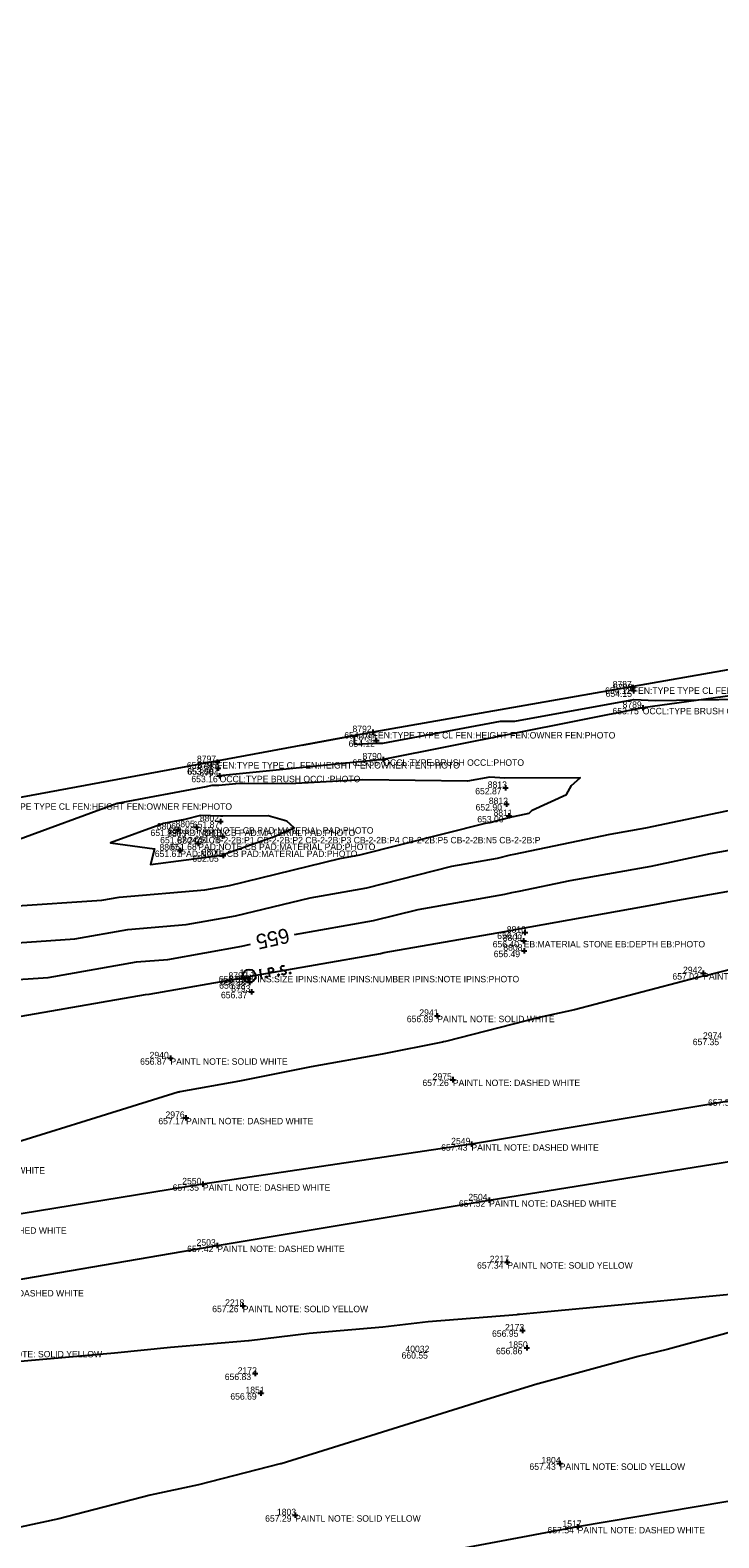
# Model space of a CAD drawing. Extents: x 2129350 to 2137777, y 657588 to 659885.
# Drawn here: x 2136524.5 to 2136652.7, y 659562.4 to 659843.4 of the extents above; entities that cross this region are included whole.
import ezdxf

# ---------------------------------------------------------------- set-up
doc = ezdxf.new("R2010")
doc.units = 0
for name, color, linetype in [('DT_X_Contour_Major', 7, 'Continuous'), ('DT_X_Contour_Minor', 7, 'Continuous'), ('DT_X_TIN_Hull', 7, 'Continuous'), ('PV_X_COP', 7, 'Continuous'), ('SV_P_Mon_Cells_Set', 7, 'Continuous'), ('SV_X_Occupation_Line', 7, 'Continuous'), ('SV_X_Shot_Marker', 7, 'Continuous'), ('SV_X_Text_Comment', 7, 'Continuous'), ('SV_X_Text_Elevation', 7, 'Continuous'), ('SV_X_Text_Name', 7, 'Continuous')]:
    doc.layers.add(name, color=color, linetype=linetype)

msp = doc.modelspace()

# ---------------------------------------------------------------- linework, layer by layer
at = {"layer": 'DT_X_Contour_Major'}
for points in [[(2136573.69, 659674.89), (2136588.42, 659677.47), (2136596.7, 659679.56), (2136612.89, 659682.4), (2136614.17, 659682.74), (2136615.55, 659682.98), (2136625.04, 659684.95), (2136640.14, 659687.63), (2136651.16, 659689.95), (2136664.72, 659692.37), (2136665.11, 659692.44), (2136665.77, 659692.58), (2136671.88, 659693.68)], [(2136466.97, 659656.4), (2136469.05, 659656.76), (2136477.36, 659658.39), (2136493.54, 659661.4), (2136502.89, 659663.23), (2136518.01, 659666.05), (2136518.49, 659666.14), (2136519.37, 659666.31), (2136527.78, 659666.88), (2136544.29, 659669.76), (2136550.07, 659670.25), (2136563.91, 659672.69), (2136565.49, 659673.07)]]:
    msp.add_lwpolyline(points, dxfattribs=at)
at = {"layer": 'DT_X_Contour_Minor'}
for points in [[(2136575.11, 659710.17), (2136585.46, 659712.07), (2136584.78, 659711.76), (2136584.79, 659710.33), (2136588.75, 659710.54), (2136590.12, 659710.52), (2136612.08, 659714.63), (2136612.32, 659714.61), (2136614.75, 659714.62), (2136636.92, 659718.68), (2136640.94, 659718.48), (2136660.59, 659718.81)], [(2136521.1, 659680.16), (2136537.81, 659681.3), (2136541.01, 659681.86), (2136556.98, 659683.22), (2136561.56, 659684.03), (2136582.13, 659689.05), (2136585.85, 659689.7), (2136609.26, 659695.62), (2136610.06, 659695.76), (2136613.62, 659696.7), (2136613.64, 659696.71), (2136617.38, 659697.48), (2136617.98, 659698.07), (2136624.38, 659700.95), (2136625.3, 659702.63), (2136626.9, 659704.07), (2136612.88, 659704), (2136610.05, 659704.23), (2136605.89, 659703.45), (2136586.4, 659703.68), (2136573.94, 659703.03), (2136562.79, 659702.97), (2136559.61, 659702.64), (2136558.29, 659702.68)], [(2136558.29, 659702.68), (2136557.22, 659702.43), (2136540.65, 659699.28), (2136521.7, 659692.32)], [(2136517.53, 659673.05), (2136532.79, 659674.09), (2136542.65, 659675.81), (2136553.52, 659676.74), (2136562.73, 659678.36), (2136576.59, 659681.74), (2136587.14, 659683.58), (2136602.98, 659687.59), (2136611.47, 659689.08), (2136613.89, 659689.72), (2136614.6, 659689.84), (2136632.5, 659693.57), (2136639.15, 659694.74), (2136658.95, 659698.91)], [(2136560.18, 659689.65), (2136560.24, 659689.7), (2136560.39, 659689.77), (2136569.93, 659693.15), (2136573.6, 659694.73), (2136572.28, 659696), (2136568.81, 659697), (2136560.34, 659696.96), (2136559.88, 659696.91), (2136556.21, 659697.04), (2136553.25, 659696.34), (2136549.32, 659695.59), (2136539.45, 659691.97), (2136547.6, 659690.82), (2136546.86, 659687.9), (2136560.18, 659689.65)], [(2136522.76, 659659.67), (2136545.92, 659663.71), (2136546.61, 659663.77), (2136565.09, 659667.02), (2136565.52, 659667.12), (2136589.7, 659671.35), (2136590.42, 659671.53), (2136614.3, 659675.72), (2136614.45, 659675.76), (2136616.5, 659676.12), (2136617.58, 659676.34), (2136641.13, 659680.51), (2136643.37, 659680.98), (2136665.75, 659684.97)], [(2136655.6, 659668.54), (2136649.98, 659667.14), (2136649.98, 659667.14), (2136649.82, 659667.1), (2136648.54, 659666.8), (2136625.87, 659660.85), (2136619.24, 659659.39), (2136601.82, 659654.95), (2136601.47, 659654.88), (2136601.27, 659654.84), (2136590.04, 659652.6), (2136576.79, 659650.24), (2136563.46, 659647.53), (2136552.34, 659645.55), (2136552.22, 659645.52), (2136552.05, 659645.47), (2136533.91, 659639.86), (2136528.33, 659638.12), (2136512.04, 659633.09)], [(2136521.24, 659595.27), (2136540.16, 659596.9), (2136550.59, 659597.96), (2136565.11, 659599.24), (2136565.22, 659599.25), (2136576.41, 659600.58), (2136590.15, 659601.76), (2136598.61, 659602.74), (2136615.14, 659604.09), (2136615.25, 659604.1), (2136615.59, 659604.13), (2136620.82, 659604.61), (2136640.57, 659606.51), (2136643.13, 659606.75), (2136665.19, 659608.88)], [(2136664.73, 659603.47), (2136643.1, 659597.52), (2136637.7, 659596.22), (2136619.06, 659591.16), (2136619, 659591.15), (2136618.81, 659591.09), (2136610.32, 659588.46), (2136595.03, 659583.68), (2136582.91, 659579.91), (2136571.23, 659576.27), (2136571.09, 659576.24), (2136570.99, 659576.21), (2136555.79, 659572.31), (2136546.78, 659570.38), (2136529.78, 659565.96), (2136522.6, 659564.41)]]:
    msp.add_lwpolyline(points, dxfattribs=at)
at = {"layer": 'DT_X_TIN_Hull'}
msp.add_lwpolyline([(2137285.08, 659831.19), (2137237.64, 659823.86), (2137180.49, 659815.43), (2137100.44, 659802.92), (2137055.7, 659795.58), (2136999.31, 659786.09), (2136953.2, 659777.82), (2136896.24, 659767.87), (2136839.62, 659757.4), (2136780.97, 659746.94), (2136684.22, 659729.41), (2136588.25, 659712.61), (2136516.86, 659699.33), (2136461.92, 659689.97), (2136416.01, 659681.81), (2136327.06, 659665.12), (2136264.41, 659654.41)], dxfattribs=at)
at = {"layer": 'PV_X_COP'}
for points in [[(2137257.06, 659722.27), (2137206.89, 659716.59), (2137156.31, 659711.59), (2137105.57, 659705.53), (2137055.1, 659699.19), (2137005.93, 659693.46), (2136955.46, 659687.38), (2136905.63, 659680.54), (2136855.28, 659674.03), (2136806.16, 659666.32), (2136755.72, 659659.78), (2136705.35, 659652.39), (2136656.43, 659644.16), (2136606.64, 659635.79), (2136556.63, 659628.33), (2136507.53, 659620.32), (2136457.84, 659611.83), (2136408.59, 659602.41), (2136359.31, 659593.78), (2136309.46, 659585.92)], [(2136262.67, 659564.74), (2136312.74, 659573.59), (2136362.49, 659582.53), (2136411.74, 659591.62), (2136460.92, 659600.37), (2136510.74, 659608.63), (2136559.31, 659616.9), (2136609.93, 659625.35), (2136658.93, 659633.26), (2136709.13, 659640.87), (2136758.98, 659648.28), (2136809.29, 659654.8), (2136858.72, 659661.88), (2136908.68, 659668.97), (2136958.53, 659675.77), (2137008.35, 659682.06), (2137058.97, 659688.03), (2137109.1, 659694.71), (2137159.29, 659700.01), (2137209.87, 659704.9), (2137260.68, 659710.66)], [(2137275.59, 659654.74), (2137225.49, 659648.9), (2137175.37, 659643.04), (2137124.94, 659636.74), (2137074.86, 659630.47), (2137024.65, 659623.94), (2136974.44, 659617.7), (2136924.61, 659610.44), (2136875.04, 659603.35), (2136825.3, 659596.22), (2136775.02, 659588.45), (2136725.25, 659580.73), (2136676.14, 659572.88), (2136626.42, 659564.48), (2136576.82, 659555.17), (2136527.33, 659546.2), (2136478.17, 659536.47), (2136428.93, 659527.79), (2136379.64, 659519.25), (2136329.85, 659510.95), (2136280.38, 659502.64)]]:
    msp.add_lwpolyline(points, dxfattribs=at)
at = {"layer": 'SV_P_Mon_Cells_Set'}
for points in [[(2136567.12, 659668.28), (2136567.47, 659668.34)], [(2136567.55, 659666.73), (2136567.29, 659668.31)], [(2136567.37, 659666.7), (2136567.72, 659666.76)], [(2136568.46, 659667.1), (2136568.52, 659667.1), (2136568.55, 659667.08), (2136568.59, 659667.04), (2136568.6, 659666.98), (2136568.58, 659666.92), (2136568.55, 659666.89), (2136568.5, 659666.88), (2136568.46, 659666.9), (2136568.42, 659666.95), (2136568.41, 659667.01), (2136568.43, 659667.06), (2136568.46, 659667.1)], [(2136569.09, 659666.98), (2136568.84, 659668.56), (2136569.36, 659668.64), (2136569.42, 659668.64), (2136569.5, 659668.63), (2136569.53, 659668.61), (2136569.57, 659668.59), (2136569.62, 659668.53), (2136569.67, 659668.48), (2136569.7, 659668.38), (2136569.73, 659668.23), (2136569.73, 659668.18), (2136569.72, 659668.1), (2136569.69, 659668.01), (2136569.65, 659667.96), (2136569.62, 659667.93), (2136569.57, 659667.9), (2136569.49, 659667.87), (2136568.96, 659667.79)], [(2136570.68, 659667.45), (2136570.74, 659667.46), (2136570.77, 659667.44), (2136570.81, 659667.4), (2136570.82, 659667.34), (2136570.8, 659667.28), (2136570.77, 659667.25), (2136570.72, 659667.24), (2136570.68, 659667.26), (2136570.64, 659667.31), (2136570.63, 659667.37), (2136570.65, 659667.42), (2136570.68, 659667.45)], [(2136571.83, 659668.93), (2136571.8, 659668.95), (2136571.76, 659668.97), (2136571.66, 659668.99), (2136571.54, 659669), (2136571.45, 659668.98), (2136571.42, 659668.98), (2136571.28, 659668.92), (2136571.17, 659668.82), (2136571.11, 659668.71), (2136571.11, 659668.61), (2136571.12, 659668.53), (2136571.16, 659668.44), (2136571.26, 659668.36), (2136571.92, 659668.09), (2136571.98, 659668.05), (2136572.01, 659668), (2136572.04, 659667.93), (2136572.06, 659667.86), (2136572.06, 659667.78), (2136572.05, 659667.73), (2136572.04, 659667.66), (2136572.03, 659667.61), (2136572.01, 659667.57), (2136571.99, 659667.53), (2136571.96, 659667.49), (2136571.92, 659667.46), (2136571.89, 659667.45), (2136571.79, 659667.42), (2136571.64, 659667.39), (2136571.54, 659667.4), (2136571.38, 659667.47), (2136571.28, 659667.53)], [(2136572.84, 659667.8), (2136572.89, 659667.81), (2136572.93, 659667.79), (2136572.97, 659667.75), (2136572.98, 659667.69), (2136572.95, 659667.63), (2136572.92, 659667.6), (2136572.87, 659667.59), (2136572.83, 659667.61), (2136572.79, 659667.66), (2136572.78, 659667.72), (2136572.81, 659667.77), (2136572.84, 659667.8)]]:
    msp.add_lwpolyline(points, dxfattribs=at)
msp.add_circle((2136565.25, 659667.17), 1.2, dxfattribs=at)
at = {"layer": 'SV_X_Occupation_Line'}
msp.add_lwpolyline([(2137480.38, 659843.41), (2137437.87, 659834.95), (2137389.36, 659837.99), (2137332.62, 659830.1), (2137285.98, 659826.21), (2137239.08, 659817.23), (2137193.33, 659807.31), (2137176.53, 659790.93), (2137161.71, 659798.09), (2137093.33, 659789.19), (2137049.71, 659785.18), (2137001.99, 659777.26), (2136954.5, 659770.07), (2136896.4, 659764.61), (2136840.89, 659752.59), (2136788.74, 659742.51), (2136730.29, 659733.36), (2136681.93, 659723.11), (2136638.55, 659717.12), (2136590.23, 659707.52), (2136559.74, 659704.46)], dxfattribs=at)
at = {"layer": 'SV_X_Shot_Marker'}
for p, q in [((2136636.19, 659720.93), (2136637.19, 659720.93)), ((2136636.31, 659720.38), (2136637.31, 659720.38)), ((2136636.69, 659721.43), (2136636.69, 659720.43)), ((2136636.69, 659720.93), (2136636.69, 659720.93)), ((2136636.81, 659720.88), (2136636.81, 659719.88)), ((2136636.81, 659720.38), (2136636.81, 659720.38)), ((2136638.05, 659717.12), (2136639.05, 659717.12)), ((2136638.55, 659717.62), (2136638.55, 659716.62)), ((2136638.55, 659717.12), (2136638.55, 659717.12)), ((2136587.75, 659712.61), (2136588.75, 659712.61)), ((2136588.25, 659713.11), (2136588.25, 659712.11)), ((2136588.25, 659712.61), (2136588.25, 659712.61)), ((2136588.93, 659711.56), (2136588.93, 659710.56)), ((2136588.43, 659711.06), (2136589.43, 659711.06)), ((2136588.93, 659711.06), (2136588.93, 659711.06)), ((2136558.79, 659707.02), (2136559.79, 659707.02)), ((2136558.95, 659705.87), (2136559.95, 659705.87)), ((2136558.96, 659705.86), (2136559.96, 659705.86)), ((2136559.29, 659707.52), (2136559.29, 659706.52)), ((2136559.29, 659707.02), (2136559.29, 659707.02)), ((2136559.45, 659706.37), (2136559.45, 659705.37)), ((2136559.45, 659705.87), (2136559.45, 659705.87)), ((2136559.46, 659706.36), (2136559.46, 659705.36)), ((2136559.46, 659705.86), (2136559.46, 659705.86)), ((2136589.73, 659707.52), (2136590.73, 659707.52)), ((2136590.23, 659708.02), (2136590.23, 659707.02)), ((2136590.23, 659707.52), (2136590.23, 659707.52)), ((2136559.24, 659704.46), (2136560.24, 659704.46)), ((2136559.74, 659704.96), (2136559.74, 659703.96)), ((2136559.74, 659704.46), (2136559.74, 659704.46)), ((2136612.48, 659702.2), (2136613.48, 659702.2)), ((2136612.98, 659702.7), (2136612.98, 659701.7)), ((2136612.98, 659702.2), (2136612.98, 659702.2)), ((2136612.67, 659699.19), (2136613.67, 659699.19)), ((2136613.17, 659699.69), (2136613.17, 659698.69)), ((2136613.17, 659699.19), (2136613.17, 659699.19)), ((2136613.61, 659697.47), (2136613.61, 659696.47)), ((2136552.02, 659694.94), (2136552.02, 659693.94)), ((2136554.91, 659694.88), (2136555.91, 659694.88)), ((2136555.41, 659695.38), (2136555.41, 659694.38)), ((2136555.41, 659694.88), (2136555.41, 659694.88)), ((2136559.43, 659695.95), (2136560.43, 659695.95)), ((2136559.93, 659696.45), (2136559.93, 659695.45)), ((2136559.93, 659695.95), (2136559.93, 659695.95)), ((2136613.11, 659696.97), (2136614.11, 659696.97)), ((2136613.61, 659696.97), (2136613.61, 659696.97)), ((2136551.52, 659694.44), (2136552.52, 659694.44)), ((2136552.02, 659694.44), (2136552.02, 659694.44)), ((2136555.26, 659691.82), (2136556.26, 659691.82)), ((2136555.76, 659692.32), (2136555.76, 659691.32)), ((2136555.76, 659691.82), (2136555.76, 659691.82)), ((2136559.75, 659693.22), (2136560.75, 659693.22)), ((2136560.25, 659693.72), (2136560.25, 659692.72)), ((2136560.25, 659693.22), (2136560.25, 659693.22)), ((2136551.92, 659690.53), (2136552.92, 659690.53)), ((2136552.42, 659691.03), (2136552.42, 659690.03)), ((2136552.42, 659690.53), (2136552.42, 659690.53)), ((2136559.89, 659689.63), (2136560.89, 659689.63)), ((2136560.39, 659690.13), (2136560.39, 659689.13)), ((2136560.39, 659689.63), (2136560.39, 659689.63)), ((2136616.12, 659675.23), (2136617.12, 659675.23)), ((2136616.62, 659675.73), (2136616.62, 659674.73)), ((2136616.62, 659675.23), (2136616.62, 659675.23)), ((2136615.87, 659673.68), (2136616.87, 659673.68)), ((2136616.37, 659674.18), (2136616.37, 659673.18)), ((2136616.37, 659673.68), (2136616.37, 659673.68)), ((2136616.47, 659672.36), (2136616.47, 659671.36)), ((2136615.97, 659671.86), (2136616.97, 659671.86)), ((2136616.47, 659671.86), (2136616.47, 659671.86)), ((2136564.67, 659666.66), (2136565.67, 659666.66)), ((2136565.17, 659667.16), (2136565.17, 659666.16)), ((2136565.17, 659666.66), (2136565.17, 659666.66)), ((2136565.31, 659666.47), (2136565.31, 659665.47)), ((2136649.31, 659667.68), (2136650.31, 659667.68)), ((2136649.81, 659668.18), (2136649.81, 659667.18)), ((2136649.81, 659667.68), (2136649.81, 659667.68)), ((2136564.81, 659665.97), (2136565.81, 659665.97)), ((2136565.17, 659664.2), (2136566.17, 659664.2)), ((2136565.31, 659665.97), (2136565.31, 659665.97)), ((2136565.67, 659664.7), (2136565.67, 659663.7)), ((2136565.67, 659664.2), (2136565.67, 659664.2)), ((2136599.78, 659659.74), (2136600.78, 659659.74)), ((2136600.28, 659660.24), (2136600.28, 659659.24)), ((2136600.28, 659659.74), (2136600.28, 659659.74)), ((2136550.08, 659651.81), (2136551.08, 659651.81)), ((2136550.58, 659652.31), (2136550.58, 659651.31)), ((2136550.58, 659651.81), (2136550.58, 659651.81)), ((2136602.68, 659647.83), (2136603.68, 659647.83)), ((2136603.18, 659648.33), (2136603.18, 659647.33)), ((2136603.18, 659647.83), (2136603.18, 659647.83)), ((2136553.48, 659641.21), (2136553.48, 659640.21)), ((2136552.98, 659640.71), (2136553.98, 659640.71)), ((2136553.48, 659640.71), (2136553.48, 659640.71)), ((2136606.14, 659635.79), (2136607.14, 659635.79)), ((2136606.64, 659636.29), (2136606.64, 659635.29)), ((2136606.64, 659635.79), (2136606.64, 659635.79)), ((2136556.13, 659628.33), (2136557.13, 659628.33)), ((2136556.63, 659628.83), (2136556.63, 659627.83)), ((2136556.63, 659628.33), (2136556.63, 659628.33)), ((2136609.43, 659625.35), (2136610.43, 659625.35)), ((2136609.93, 659625.85), (2136609.93, 659624.85)), ((2136609.93, 659625.35), (2136609.93, 659625.35)), ((2136558.81, 659616.9), (2136559.81, 659616.9)), ((2136559.31, 659617.4), (2136559.31, 659616.4)), ((2136559.31, 659616.9), (2136559.31, 659616.9)), ((2136612.82, 659613.82), (2136613.82, 659613.82)), ((2136613.32, 659614.32), (2136613.32, 659613.32)), ((2136613.32, 659613.82), (2136613.32, 659613.82)), ((2136563.54, 659605.7), (2136564.54, 659605.7)), ((2136564.04, 659606.2), (2136564.04, 659605.2)), ((2136564.04, 659605.7), (2136564.04, 659605.7)), ((2136615.66, 659601.1), (2136616.66, 659601.1)), ((2136616.16, 659601.6), (2136616.16, 659600.6)), ((2136616.16, 659601.1), (2136616.16, 659601.1)), ((2136616.45, 659597.86), (2136617.45, 659597.86)), ((2136616.95, 659598.36), (2136616.95, 659597.36)), ((2136616.95, 659597.86), (2136616.95, 659597.86)), ((2136566.36, 659593.55), (2136566.36, 659592.55)), ((2136565.86, 659593.05), (2136566.86, 659593.05)), ((2136566.36, 659593.05), (2136566.36, 659593.05)), ((2136566.93, 659589.4), (2136567.93, 659589.4)), ((2136567.43, 659589.9), (2136567.43, 659588.9)), ((2136567.43, 659589.4), (2136567.43, 659589.4)), ((2136623.08, 659576.82), (2136623.08, 659575.82)), ((2136622.58, 659576.32), (2136623.58, 659576.32)), ((2136623.08, 659576.32), (2136623.08, 659576.32)), ((2136573.33, 659566.66), (2136574.33, 659566.66)), ((2136573.83, 659567.16), (2136573.83, 659566.16)), ((2136573.83, 659566.66), (2136573.83, 659566.66)), ((2136625.92, 659564.48), (2136626.92, 659564.48)), ((2136626.42, 659564.98), (2136626.42, 659563.98)), ((2136626.42, 659564.48), (2136626.42, 659564.48))]:
    msp.add_line(p, q, dxfattribs=at)

# ---------------------------------------------------------------- texts
at = {"layer": 'DT_X_Contour_Major'}
msp.add_text('655', height=2.8, rotation=192.5112, dxfattribs=at).set_placement((2136572.4, 659676.13))
at = {"layer": 'SV_X_Text_Comment'}
for s, p in [('FEN:TYPE TYPE CL FEN:HEIGHT FEN:OWNER FEN:PHOTO', (2136636.69, 659719.73)), ('OCCL:TYPE BRUSH OCCL:PHOTO', (2136638.55, 659715.92)), ('FEN:TYPE TYPE CL FEN:HEIGHT FEN:OWNER FEN:PHOTO', (2136588.25, 659711.41)), ('FEN:TYPE TYPE CL FEN:HEIGHT FEN:OWNER FEN:PHOTO', (2136559.29, 659705.81)), ('OCCL:TYPE BRUSH OCCL:PHOTO', (2136590.23, 659706.32)), ('OCCL:TYPE BRUSH OCCL:PHOTO', (2136559.74, 659703.26)), ('FEN:TYPE TYPE CL FEN:HEIGHT FEN:OWNER FEN:PHOTO', (2136516.86, 659698.13)), ('PAD:NOTE CB PAD:MATERIAL PAD:PHOTO', (2136555.41, 659693.68)), ('PAD:NOTE CB PAD:MATERIAL PAD:PHOTO', (2136552.02, 659693.24)), ('2-2B CB-2-2B:P1 CB-2-2B:P2 CB-2-2B:P3 CB-2-2B:P4 CB-2-2B:P5 CB-2-2B:N5 CB-2-2B:P', (2136553.86, 659691.87)), ('PAD:NOTE CB PAD:MATERIAL PAD:PHOTO', (2136555.76, 659690.62)), ('PAD:NOTE CB PAD:MATERIAL PAD:PHOTO', (2136552.42, 659689.33)), ('EB:MATERIAL STONE EB:DEPTH EB:PHOTO', (2136616.37, 659672.48)), ('IPINS:SIZE IPINS:NAME IPINS:NUMBER IPINS:NOTE IPINS:PHOTO', (2136565.25, 659665.97)), ('PAINTL NOTE: SOLID WHITE', (2136649.81, 659666.48)), ('PAINTL NOTE: SOLID WHITE', (2136600.28, 659658.54)), ('PAINTL NOTE: SOLID WHITE', (2136550.58, 659650.61)), ('PAINTL NOTE: DASHED WHITE', (2136603.18, 659646.64)), ('PAINTL NOTE: DASHED WHITE', (2136553.48, 659639.51)), ('PAINTL NOTE: DASHED WHITE', (2136606.64, 659634.59)), ('PAINTL NOTE: DASHED WHITE', (2136503.51, 659630.33)), ('PAINTL NOTE: DASHED WHITE', (2136556.63, 659627.13)), ('PAINTL NOTE: DASHED WHITE', (2136609.93, 659624.15)), ('PAINTL NOTE: DASHED WHITE', (2136507.53, 659619.12)), ('PAINTL NOTE: DASHED WHITE', (2136559.31, 659615.7)), ('PAINTL NOTE: SOLID YELLOW', (2136613.32, 659612.62)), ('PAINTL NOTE: DASHED WHITE', (2136510.74, 659607.43)), ('PAINTL NOTE: SOLID YELLOW', (2136564.04, 659604.5)), ('PAINTL NOTE: SOLID YELLOW', (2136514.5, 659596.08)), ('PAINTL NOTE: SOLID YELLOW', (2136623.08, 659575.12)), ('PAINTL NOTE: SOLID YELLOW', (2136573.83, 659565.46)), ('PAINTL NOTE: DASHED WHITE', (2136626.42, 659563.28))]:
    msp.add_text(s, height=1.2, dxfattribs=at).set_placement(p)
at = {"layer": 'SV_X_Text_Elevation'}
for s, p in [('654.12', (2136631.53, 659719.73)), ('654.15', (2136631.64, 659719.17)), ('653.75', (2136632.91, 659715.92)), ('654.10', (2136582.97, 659711.41)), ('654.12', (2136583.76, 659709.86)), ('653.44', (2136553.63, 659705.81)), ('653.60', (2136553.67, 659704.66)), ('653.58', (2136553.78, 659704.67)), ('653.56', (2136584.49, 659706.32)), ('653.16', (2136554.48, 659703.26)), ('652.87', (2136607.35, 659701)), ('652.90', (2136607.42, 659697.99)), ('651.66', (2136550.15, 659693.68)), ('651.87', (2136554.76, 659694.75)), ('653.00', (2136607.73, 659695.77)), ('651.73', (2136546.87, 659693.24)), ('651.67', (2136548.67, 659691.87)), ('651.68', (2136550.57, 659690.62)), ('651.75', (2136555.1, 659692.02)), ('651.61', (2136547.67, 659689.33)), ('652.05', (2136554.66, 659688.43)), ('656.17', (2136611.44, 659674.03)), ('656.40', (2136610.6, 659672.48)), ('656.49', (2136610.79, 659670.66)), ('655.95', (2136559.59, 659665.97)), ('656.10', (2136559.88, 659665.46)), ('657.03', (2136644.08, 659666.48)), ('656.28', (2136559.66, 659664.77)), ('656.37', (2136559.99, 659663)), ('656.89', (2136594.61, 659658.54)), ('657.35', (2136647.86, 659654.26)), ('656.87', (2136544.93, 659650.61)), ('657.26', (2136597.51, 659646.64)), ('657.50', (2136650.71, 659642.96)), ('657.17', (2136548.33, 659639.51)), ('657.43', (2136601, 659634.59)), ('657.35', (2136550.99, 659627.13)), ('657.52', (2136604.31, 659624.15)), ('657.42', (2136553.69, 659615.7)), ('657.34', (2136607.69, 659612.62)), ('657.26', (2136558.36, 659604.5)), ('656.95', (2136610.48, 659599.91)), ('660.55', (2136593.63, 659595.85)), ('656.86', (2136611.22, 659596.66)), ('656.83', (2136560.7, 659591.85)), ('656.69', (2136561.74, 659588.2)), ('657.43', (2136617.45, 659575.12)), ('657.29', (2136568.22, 659565.46)), ('657.54', (2136620.81, 659563.28))]:
    msp.add_text(s, height=1.2, dxfattribs=at).set_placement(p)
at = {"layer": 'SV_X_Text_Name'}
for s, p in [('8787', (2136632.94, 659720.93)), ('8788', (2136633.05, 659720.38)), ('8789', (2136634.79, 659717.12)), ('8792', (2136584.49, 659712.61)), ('8791', (2136585.59, 659711.06)), ('8790', (2136586.36, 659707.52)), ('8797', (2136555.52, 659707.02)), ('8796', (2136555.61, 659705.86)), ('8795', (2136555.68, 659705.87)), ('8794', (2136555.98, 659704.46)), ('8813', (2136609.68, 659702.2)), ('8812', (2136609.88, 659699.19)), ('8811', (2136610.75, 659696.97)), ('8806', (2136548.06, 659694.44)), ('8805', (2136551.53, 659694.88)), ('8802', (2136556.06, 659695.95)), ('8807', (2136548.54, 659690.53)), ('8803', (2136549.97, 659693.07)), ('8804', (2136551.89, 659691.82)), ('8801', (2136556.8, 659693.22)), ('8800', (2136556.41, 659689.63)), ('8809', (2136612.48, 659673.68)), ('8810', (2136613.22, 659675.23)), ('8808', (2136612.58, 659671.86)), ('8799', (2136561.39, 659666.66)), ('8798', (2136561.53, 659665.97)), ('113', (2136563.47, 659667.17)), ('2942', (2136646.05, 659667.68)), ('8793', (2136561.9, 659664.2)), ('2941', (2136596.94, 659659.74)), ('2974', (2136649.76, 659655.46)), ('2940', (2136546.7, 659651.81)), ('2975', (2136599.43, 659647.83)), ('2976', (2136549.66, 659640.71)), ('2549', (2136602.87, 659635.79)), ('2550', (2136552.78, 659628.33)), ('2504', (2136606.07, 659625.35)), ('2503', (2136555.45, 659616.9)), ('2217', (2136610.06, 659613.82)), ('2218', (2136560.77, 659605.7)), ('2173', (2136612.9, 659601.1)), ('1850', (2136613.55, 659597.86)), ('40032', (2136594.35, 659597.05)), ('2172', (2136563.11, 659593.05)), ('1851', (2136564.56, 659589.4)), ('1804', (2136619.68, 659576.32)), ('1803', (2136570.42, 659566.66)), ('1517', (2136623.59, 659564.48))]:
    msp.add_text(s, height=1.2, dxfattribs=at).set_placement(p)

doc.saveas('drawing.dxf')
